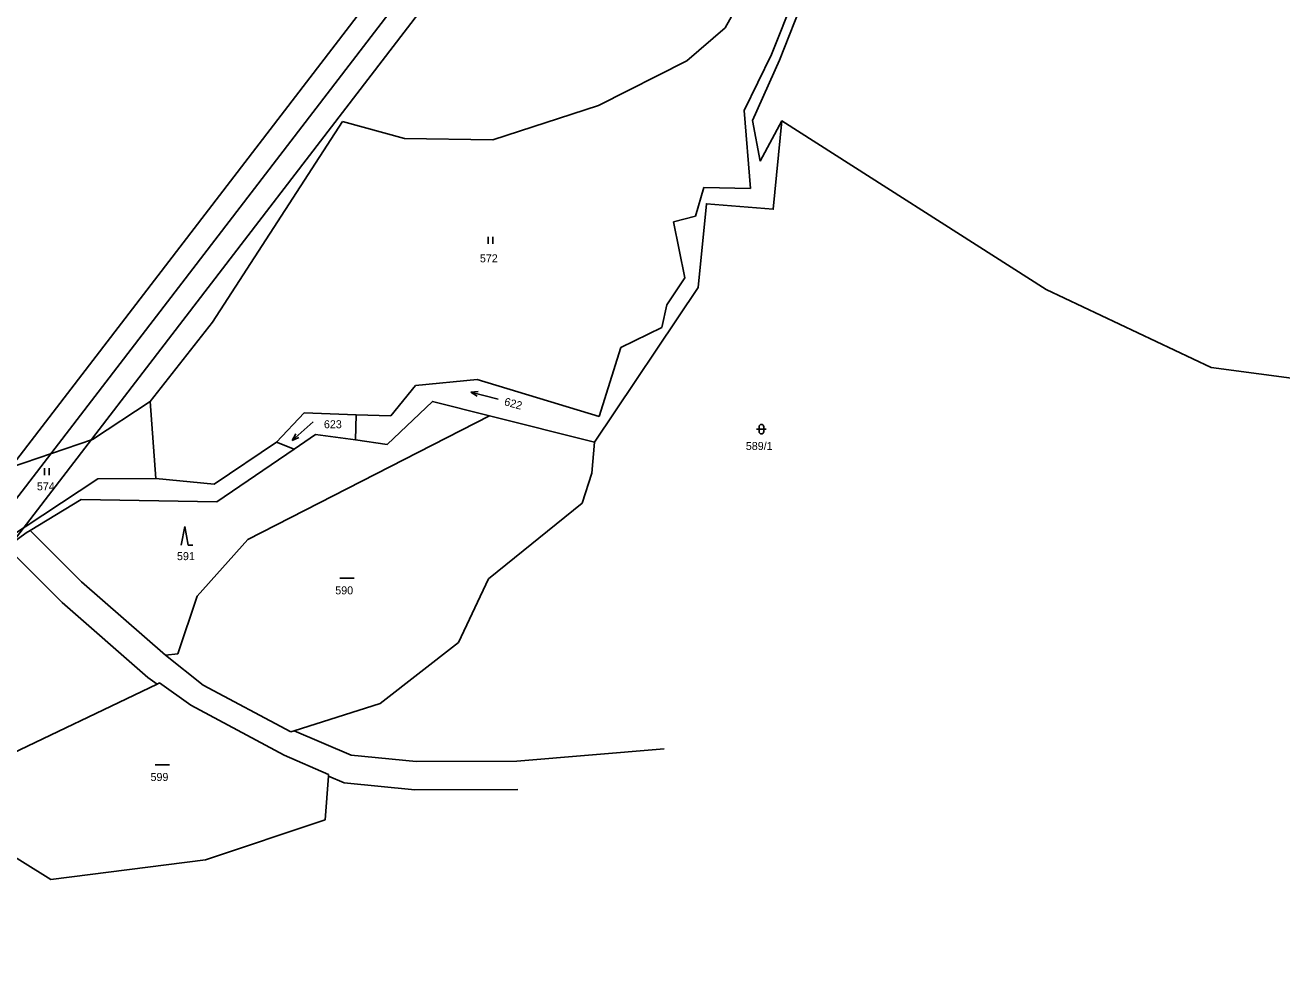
# Model space of a CAD drawing. Extents: x -866656 to -858817, y -1041816 to -1038653.
# Drawn here: x -862617.9 to -862351, y -1040007.2 to -1039803.6 of the extents above; entities that cross this region are included whole.
import ezdxf

# ---------------------------------------------------------------- set-up
doc = ezdxf.new("R2010")
doc.units = 0
for name, color, linetype in [('Hranice parcel', 7, 'Continuous'), ('Parcelní čísla', 7, 'Continuous'), ('Polygon ku', 7, 'Continuous'), ('tisk ramy', 7, 'Continuous'), ('Vrstva 1', 7, 'Continuous'), ('Značky kultur', 7, 'Continuous')]:
    doc.layers.add(name, color=color, linetype=linetype)

msp = doc.modelspace()

# ---------------------------------------------------------------- linework, layer by layer
at = {"layer": 'Hranice parcel'}
for p, q in [((-862458.99, -1039842.76), (-862457.14, -1039823.99)), ((-862457.14, -1039823.99), (-862401.06, -1039859.83)), ((-862474.94, -1039859.41), (-862473.19, -1039841.6)), ((-862473.19, -1039841.6), (-862458.99, -1039842.76)), ((-862496.95, -1039892.25), (-862474.94, -1039859.41)), ((-862540.97, -1039892.72), (-862531.37, -1039883.59)), ((-862531.37, -1039883.59), (-862519.28, -1039886.63)), ((-862519.28, -1039886.63), (-862570.63, -1039912.96)), ((-862519.28, -1039886.63), (-862496.95, -1039892.25)), ((-862560.79, -1039893.74), (-862556.22, -1039890.62)), ((-862556.22, -1039890.62), (-862547.75, -1039891.79)), ((-862547.75, -1039891.79), (-862540.97, -1039892.72)), ((-862497.51, -1039898.85), (-862496.95, -1039892.25)), ((-862577.2, -1039904.95), (-862560.79, -1039893.74)), ((-862499.59, -1039905.22), (-862497.51, -1039898.85)), ((-862616.82, -1039911.01), (-862606, -1039904.47)), ((-862606, -1039904.47), (-862577.2, -1039904.95)), ((-862519.47, -1039921.29), (-862499.59, -1039905.22)), ((-862620.69, -1039913.73), (-862617.7, -1039911.55)), ((-862617.7, -1039911.55), (-862616.82, -1039911.01)), ((-862616.82, -1039911.01), (-862605.92, -1039921.91)), ((-862570.63, -1039912.96), (-862581.38, -1039924.97)), ((-862610.02, -1039926.3), (-862621.48, -1039914.84)), ((-862525.83, -1039934.85), (-862519.47, -1039921.29)), ((-862605.92, -1039921.91), (-862588.09, -1039937.55)), ((-862591.82, -1039942.25), (-862610.02, -1039926.3)), ((-862581.38, -1039924.97), (-862585.49, -1039937.23)), ((-862542.5, -1039947.8), (-862525.83, -1039934.85)), ((-862585.49, -1039937.23), (-862588.09, -1039937.55)), ((-862588.09, -1039937.55), (-862580.07, -1039943.89)), ((-862589.85, -1039943.66), (-862591.82, -1039942.25)), ((-862589.85, -1039943.66), (-862625.24, -1039960.63)), ((-862589.34, -1039943.41), (-862589.85, -1039943.66)), ((-862582.72, -1039948.15), (-862589.34, -1039943.41)), ((-862580.07, -1039943.89), (-862561.47, -1039953.84)), ((-862562.9, -1039958.74), (-862582.72, -1039948.15)), ((-862560.79, -1039953.62), (-862542.5, -1039947.8)), ((-862561.47, -1039953.84), (-862560.79, -1039953.62)), ((-862548.62, -1039958.76), (-862560.79, -1039953.62)), ((-862553.45, -1039962.87), (-862562.9, -1039958.74)), ((-862534.88, -1039960.15), (-862548.62, -1039958.76)), ((-862482.19, -1039957.45), (-862513.49, -1039960.04)), ((-862513.49, -1039960.04), (-862534.88, -1039960.15)), ((-862554.19, -1039972.51), (-862553.48, -1039963.23)), ((-862553.48, -1039963.23), (-862553.45, -1039962.87)), ((-862550.12, -1039964.64), (-862553.48, -1039963.23)), ((-862535.16, -1039966.15), (-862550.12, -1039964.64)), ((-862513.23, -1039966.04), (-862535.16, -1039966.15)), ((-862579.61, -1039981.03), (-862554.19, -1039972.51)), ((-862624.5, -1039977.71), (-862612.45, -1039985.17)), ((-862612.45, -1039985.17), (-862579.61, -1039981.03))]:
    msp.add_line(p, q, dxfattribs=at)
at = {"layer": 'Polygon ku'}
msp.add_lwpolyline([(-862335.58, -1039880.43), (-862365.96, -1039876.36), (-862401.06, -1039859.83), (-862457.14, -1039823.99), (-862458.99, -1039842.76), (-862473.19, -1039841.6), (-862474.94, -1039859.41), (-862496.95, -1039892.25), (-862519.28, -1039886.63), (-862531.37, -1039883.59), (-862540.97, -1039892.72), (-862547.75, -1039891.79), (-862556.22, -1039890.62), (-862560.79, -1039893.74), (-862577.2, -1039904.95), (-862606, -1039904.47), (-862616.82, -1039911.01), (-862617.7, -1039911.55), (-862620.69, -1039913.73)], dxfattribs=at)
at = {"layer": 'tisk ramy'}
for points in [[(-862750.99, -1040083.46), (-861983.98, -1039083.83), (-862219.6, -1038903.04), (-862986.61, -1039902.67)], [(-862979.6, -1039901.75), (-862218.68, -1038910.05), (-861990.99, -1039084.75), (-862751.92, -1040076.45)], [(-862752.84, -1040069.45), (-862122.79, -1039248.31), (-862342.55, -1039079.69), (-862972.6, -1039900.83)], [(-862972.6, -1039900.83), (-862342.55, -1039079.69), (-862122.79, -1039248.31), (-862752.84, -1040069.45)]]:
    msp.add_lwpolyline(points, close=True, dxfattribs=at)
at = {"layer": 'Vrstva 1'}
for p, q in [((-862459.35, -1039809.89), (-862452.46, -1039792.52)), ((-862450.3, -1039792.47), (-862457.67, -1039811.09)), ((-862464, -1039794.94), (-862469.21, -1039804.18)), ((-862469.21, -1039804.18), (-862477.38, -1039811.19)), ((-862477.38, -1039811.19), (-862496.1, -1039820.68)), ((-862465.15, -1039821.78), (-862459.35, -1039809.89)), ((-862457.67, -1039811.09), (-862463.4, -1039823.87)), ((-862496.1, -1039820.68), (-862518.59, -1039828)), ((-862465.15, -1039821.78), (-862463.84, -1039838.32)), ((-862550.51, -1039824.14), (-862578.1, -1039866.73)), ((-862537.34, -1039827.75), (-862550.51, -1039824.14)), ((-862463.4, -1039823.87), (-862461.74, -1039832.52)), ((-862457.14, -1039823.99), (-862461.74, -1039832.52)), ((-862518.59, -1039828), (-862537.34, -1039827.75)), ((-862473.71, -1039838.15), (-862475.54, -1039844.23)), ((-862463.84, -1039838.32), (-862473.71, -1039838.15)), ((-862475.54, -1039844.23), (-862480.2, -1039845.45)), ((-862480.2, -1039845.45), (-862477.77, -1039857.34)), ((-862519.54, -1039850.11), (-862519.54, -1039848.61)), ((-862518.54, -1039848.61), (-862518.54, -1039850.11)), ((-862481.63, -1039863.09), (-862477.77, -1039857.34)), ((-862482.68, -1039867.89), (-862481.63, -1039863.09)), ((-862578.1, -1039866.73), (-862591.37, -1039883.61)), ((-862491.39, -1039872.14), (-862482.68, -1039867.89)), ((-862495.98, -1039886.8), (-862491.39, -1039872.14)), ((-862534.97, -1039880.24), (-862540.25, -1039886.67)), ((-862521.87, -1039878.93), (-862534.97, -1039880.24)), ((-862523.24, -1039881.6), (-862521.67, -1039881.49)), ((-862495.98, -1039886.8), (-862521.87, -1039878.93)), ((-862603.57, -1039891.66), (-862591.37, -1039883.61)), ((-862591.37, -1039883.61), (-862590.17, -1039899.96)), ((-862517.44, -1039883.1), (-862523.24, -1039881.6)), ((-862523.24, -1039881.6), (-862521.92, -1039882.46)), ((-862558.6, -1039886.06), (-862564.52, -1039892.25)), ((-862547.56, -1039886.43), (-862558.6, -1039886.06)), ((-862547.56, -1039886.43), (-862547.75, -1039891.79)), ((-862540.25, -1039886.67), (-862547.56, -1039886.43)), ((-862556.69, -1039887.93), (-862561.21, -1039891.87)), ((-862625.7, -1039899.2), (-862603.57, -1039891.66)), ((-862564.52, -1039892.25), (-862577.72, -1039901.15)), ((-862564.52, -1039892.25), (-862560.79, -1039893.74)), ((-862561.21, -1039891.87), (-862560.41, -1039890.51)), ((-862561.21, -1039891.87), (-862559.75, -1039891.26)), ((-862602.47, -1039900.07), (-862621.88, -1039912.84)), ((-862613.79, -1039899.3), (-862613.79, -1039897.8)), ((-862612.79, -1039897.8), (-862612.79, -1039899.3)), ((-862602.47, -1039900.07), (-862590.17, -1039899.96)), ((-862590.17, -1039899.96), (-862577.72, -1039901.15))]:
    msp.add_line(p, q, dxfattribs=at)
at = {"layer": 'Značky kultur'}
for p, q in [((-862462.52, -1039889.5), (-862460.52, -1039889.5)), ((-862462.02, -1039889), (-862462.02, -1039890)), ((-862461.02, -1039890), (-862461.02, -1039889)), ((-862584.01, -1039910.15), (-862584.76, -1039914.15)), ((-862583.26, -1039914.15), (-862584.01, -1039910.15)), ((-862583.26, -1039914.15), (-862582.26, -1039914.15)), ((-862551.03, -1039921.18), (-862548.03, -1039921.18)), ((-862590.26, -1039960.84), (-862587.26, -1039960.84))]:
    msp.add_line(p, q, dxfattribs=at)
for centre, start, end in [((-862461.52, -1039889), 0, 180), ((-862461.52, -1039890), 180, 359.9879)]:
    msp.add_arc(centre, 0.5, start, end, dxfattribs=at)

# ---------------------------------------------------------------- texts
at = {"layer": 'Parcelní čísla'}
for s, p in [('589/1', (-862464.82, -1039893.92)), ('591', (-862585.65, -1039917.33)), ('590', (-862552.03, -1039924.6)), ('599', (-862591.27, -1039964.26))]:
    msp.add_text(s, height=1.7, dxfattribs=at).set_placement(p)
at = {"layer": 'Vrstva 1'}
for s, p in [('572', (-862521.31, -1039854.04)), ('623', (-862554.44, -1039889.3)), ('574', (-862615.4, -1039902.49))]:
    msp.add_text(s, height=1.7, dxfattribs=at).set_placement(p)
msp.add_text('622', height=1.7, rotation=344.704, dxfattribs=at).set_placement((-862516.27, -1039884.38))

doc.saveas('drawing.dxf')
